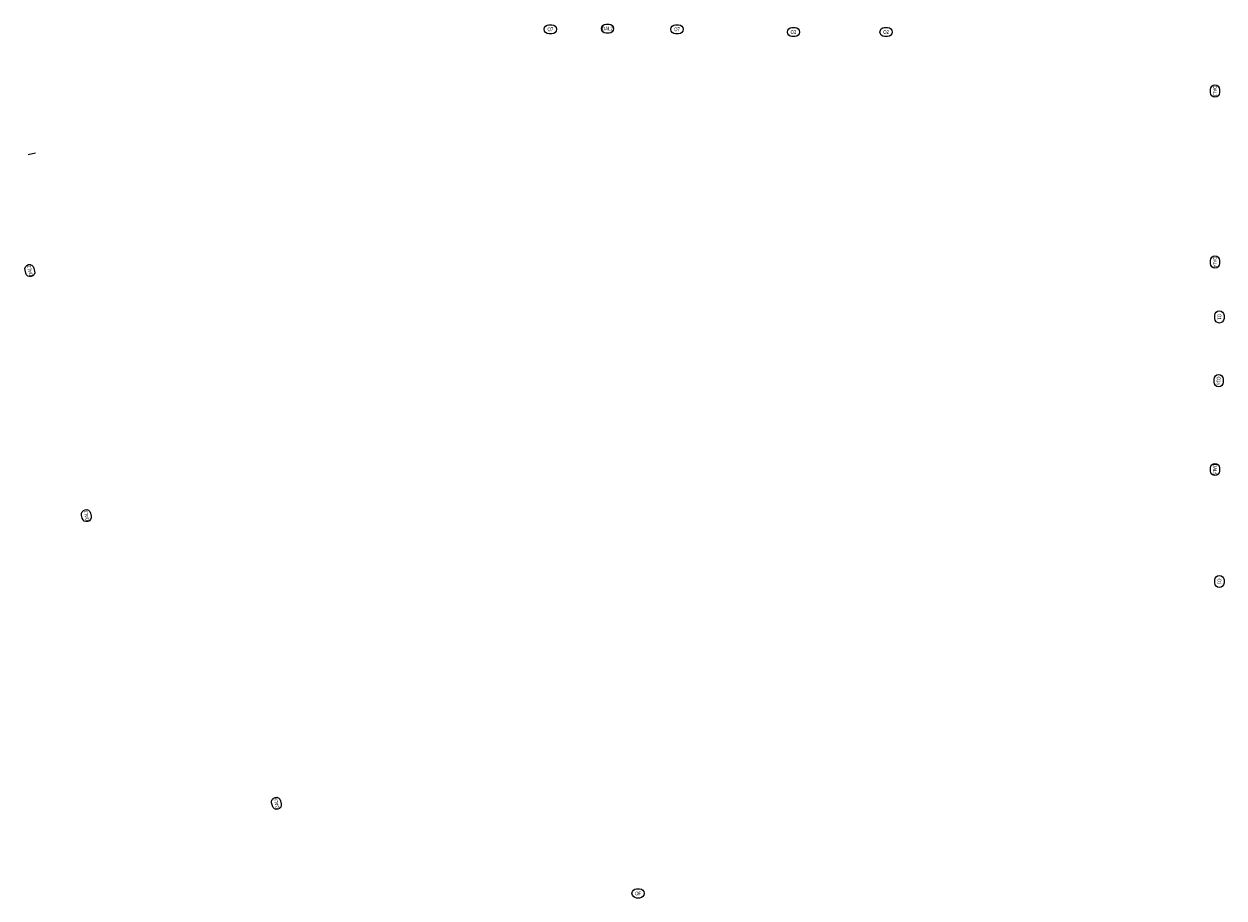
# Model space of a CAD drawing. Header units: millimetres. Extents: x 69081 to 158617, y -37521 to -9534.
# Tile 544 of 566: x 110877 to 114762, y -12363 to -9534. Entities that reach past the tile are written whole.
import ezdxf
from ezdxf.enums import TextEntityAlignment as Align

# ---------------------------------------------------------------- set-up
doc = ezdxf.new("R2010")
doc.units = ezdxf.units.MM
for name, color, linetype in [('A-SCI', 7, 'Continuous'), ('AM DRZWI ZEWN', 1, 'Continuous'), ('BA_sym', 7, 'Continuous')]:
    doc.layers.add(name, color=color, linetype=linetype)
doc.styles.add('BIKTS', font='bikromsw.shx', dxfattribs={"width": 0.85})

# ---------------------------------------------------------------- blocks, each defined once
blk = doc.blocks.new('symdrz')
blk.add_lwpolyline([(-10, -30, -1), (-10, 30), (10, 30, -1), (10, -30)], format="xyb", close=True)
at = {"style": 'BIKTS', "width": 0.8}
blk.add_attdef('SYMDRZ', text='', height=25, dxfattribs=at).set_placement((0, 0), align=Align.MIDDLE)
blk.add_attdef('SZERDRZ', text='', height=25, dxfattribs=at).set_placement((77.1, 8.8), align=Align.CENTER)
blk.add_attdef('WYSDRZ', text='', height=25, dxfattribs=at).set_placement((77.1, -9.5), align=Align.TOP_CENTER)
blk = doc.blocks.new('A$C3901f979')
at = {"layer": 'A-SCI', "color": 4}
blk.add_line((52.5, 11435), (75.9, 11440.4), dxfattribs=at)
at = {"layer": 'AM DRZWI ZEWN'}
ref = blk.add_blockref('symdrz', (1743.2, 11840.1), dxfattribs=dict(at, xscale=0.4950000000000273, yscale=0.4950000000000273, zscale=0.4950000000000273))
ref.add_attrib('Symdrz', 'O7', dxfattribs={"layer": 'BA_sym', "height": 12, "style": 'BIKTS', "width": 0.7}).set_placement((1743.2, 11840.1), align=Align.MIDDLE_CENTER)
ref = blk.add_blockref('symdrz', (1928.2, 11842.4), dxfattribs=dict(at, xscale=0.4950000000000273, yscale=0.4950000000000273, zscale=0.4950000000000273))
ref.add_attrib('Symdrz', 'DAL2', dxfattribs={"layer": 'BA_sym', "height": 12, "style": 'BIKTS', "width": 0.7}).set_placement((1928.2, 11842.4), align=Align.MIDDLE_CENTER)
ref = blk.add_blockref('symdrz', (2153.2, 11840.1), dxfattribs=dict(at, xscale=0.4950000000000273, yscale=0.4950000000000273, zscale=0.4950000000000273))
ref.add_attrib('Symdrz', 'O7', dxfattribs={"layer": 'BA_sym', "height": 12, "style": 'BIKTS', "width": 0.7}).set_placement((2153.2, 11840.1), align=Align.MIDDLE_CENTER)
ref = blk.add_blockref('symdrz', (2530.3, 11831.4), dxfattribs=dict(at, xscale=0.4950000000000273, yscale=0.4950000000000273, zscale=0.4950000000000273))
ref.add_attrib('Symdrz', 'O2', dxfattribs={"layer": 'BA_sym', "height": 12, "style": 'BIKTS', "width": 0.7}).set_placement((2530.3, 11831.4), align=Align.MIDDLE_CENTER)
ref = blk.add_blockref('symdrz', (2830.2, 11831.4), dxfattribs=dict(at, xscale=0.4950000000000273, yscale=0.4950000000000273, zscale=0.4950000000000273))
ref.add_attrib('Symdrz', 'O2', dxfattribs={"layer": 'BA_sym', "height": 12, "style": 'BIKTS', "width": 0.7}).set_placement((2830.2, 11831.4), align=Align.MIDDLE_CENTER)
ref = blk.add_blockref('symdrz', (3895, 11640.3), dxfattribs=dict(at, xscale=0.4950000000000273, yscale=0.4950000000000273, zscale=0.4950000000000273, rotation=270))
ref.add_attrib('Symdrz', 'DAL3', dxfattribs={"layer": 'BA_sym', "height": 12, "rotation": 270, "style": 'BIKTS', "width": 0.7}).set_placement((3895, 11640.3), align=Align.MIDDLE_CENTER)
ref = blk.add_blockref('symdrz', (57.6, 11059), dxfattribs=dict(at, xscale=0.4950000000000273, yscale=0.4950000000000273, zscale=0.4950000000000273, rotation=103.0000000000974))
ref.add_attrib('Symdrz', 'DAL1', dxfattribs={"layer": 'BA_sym', "height": 12, "rotation": 103, "style": 'BIKTS', "width": 0.7}).set_placement((57.6, 11059), align=Align.MIDDLE_CENTER)
ref = blk.add_blockref('symdrz', (3895, 11086.9), dxfattribs=dict(at, xscale=0.4950000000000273, yscale=0.4950000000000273, zscale=0.4950000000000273, rotation=270))
ref.add_attrib('Symdrz', 'DAL4', dxfattribs={"layer": 'BA_sym', "height": 12, "rotation": 270, "style": 'BIKTS', "width": 0.7}).set_placement((3895, 11086.9), align=Align.MIDDLE_CENTER)
ref = blk.add_blockref('symdrz', (3909.5, 10909.2), dxfattribs=dict(at, xscale=0.4950000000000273, yscale=0.4950000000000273, zscale=0.4950000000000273, rotation=270))
ref.add_attrib('Symdrz', 'O1', dxfattribs={"layer": 'BA_sym', "height": 12, "rotation": 270, "style": 'BIKTS', "width": 0.7}).set_placement((3909.5, 10909.2), align=Align.MIDDLE_CENTER)
ref = blk.add_blockref('symdrz', (3907.1, 10702.8), dxfattribs=dict(at, xscale=0.4950000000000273, yscale=0.4950000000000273, zscale=0.4950000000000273, rotation=270))
ref.add_attrib('Symdrz', 'O1a', dxfattribs={"layer": 'BA_sym', "height": 12, "rotation": 270, "style": 'BIKTS', "width": 0.7}).set_placement((3907.1, 10702.8), align=Align.MIDDLE_CENTER)
ref = blk.add_blockref('symdrz', (3895, 10415.2), dxfattribs=dict(at, xscale=0.4950000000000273, yscale=0.4950000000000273, zscale=0.4950000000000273, rotation=270))
ref.add_attrib('Symdrz', 'DAL5', dxfattribs={"layer": 'BA_sym', "height": 12, "rotation": 270, "style": 'BIKTS', "width": 0.7}).set_placement((3895, 10415.2), align=Align.MIDDLE_CENTER)
ref = blk.add_blockref('symdrz', (240.7, 10265.9), dxfattribs=dict(at, xscale=0.4950000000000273, yscale=0.4950000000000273, zscale=0.4950000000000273, rotation=103.0000000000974))
ref.add_attrib('Symdrz', 'DAL1', dxfattribs={"layer": 'BA_sym', "height": 12, "rotation": 103, "style": 'BIKTS', "width": 0.7}).set_placement((240.7, 10265.9), align=Align.MIDDLE_CENTER)
ref = blk.add_blockref('symdrz', (3909.5, 10052.8), dxfattribs=dict(at, xscale=0.4950000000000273, yscale=0.4950000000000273, zscale=0.4950000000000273, rotation=270))
ref.add_attrib('Symdrz', 'O1', dxfattribs={"layer": 'BA_sym', "height": 12, "rotation": 270, "style": 'BIKTS', "width": 0.7}).set_placement((3909.5, 10052.8), align=Align.MIDDLE_CENTER)
ref = blk.add_blockref('symdrz', (856.2, 9334.6), dxfattribs=dict(at, xscale=0.4950000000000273, yscale=0.4950000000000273, zscale=0.4950000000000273, rotation=103.0000000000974))
ref.add_attrib('Symdrz', 'DAL6', dxfattribs={"layer": 'BA_sym', "height": 12, "rotation": 103, "style": 'BIKTS', "width": 0.7}).set_placement((856.2, 9334.6), align=Align.MIDDLE_CENTER)
ref = blk.add_blockref('symdrz', (2027.2, 9043), dxfattribs=dict(at, xscale=0.4950000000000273, yscale=0.4950000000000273, zscale=0.4950000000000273))
ref.add_attrib('Symdrz', 'OF', dxfattribs={"layer": 'BA_sym', "height": 12, "style": 'BIKTS', "width": 0.7}).set_placement((2027.2, 9043), align=Align.MIDDLE_CENTER)

msp = doc.modelspace()

# ---------------------------------------------------------------- block references
at = {"layer": 'AM DRZWI ZEWN'}
msp.add_blockref('A$C3901f979', (110837.8965, -21391.1009), dxfattribs=at)

doc.saveas('drawing.dxf')
